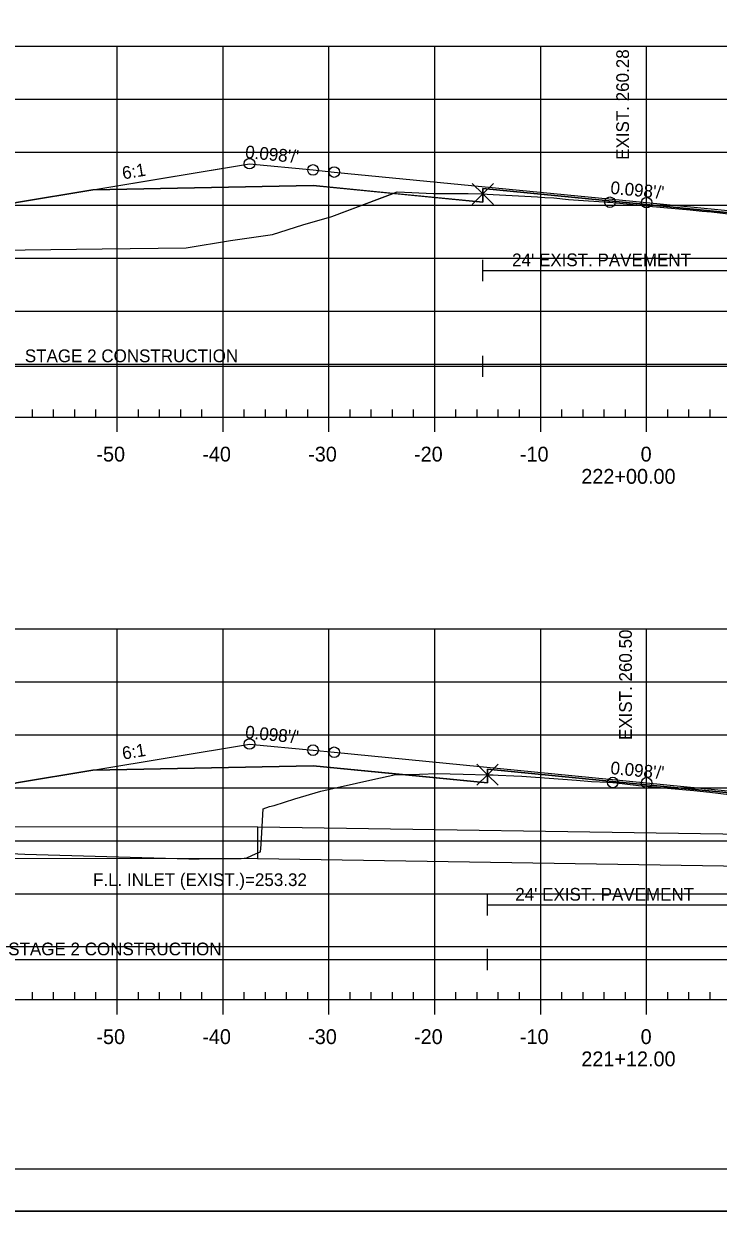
# Model space of a CAD drawing. Extents: x 1365647 to 1367999, y 387113 to 400173.
# Drawn here: x 1365835.3 to 1365900.9, y 391426.2 to 391538.3 of the extents above; entities that cross this region are included whole.
import ezdxf

# ---------------------------------------------------------------- set-up
doc = ezdxf.new("R2010")
doc.units = 0
for name, color, linetype in [('R_Alt Surface', 7, 'Continuous'), ('R_Axis', 7, 'Continuous'), ('R_Axis Annot', 7, 'Continuous'), ('R_Border', 7, 'Continuous'), ('R_Border Notes', 7, 'Continuous'), ('R_Contours', 7, 'Continuous'), ('R_Exist Surface', 7, 'Continuous'), ('R_Fin Surface', 7, 'Continuous'), ('R_Fin Surface Annot', 7, 'Continuous'), ('R_Grid', 7, 'Continuous'), ('R_No Plot', 7, 'Continuous'), ('R_Water', 7, 'Continuous'), ('R_Xsect Elev', 7, 'Continuous')]:
    doc.layers.add(name, color=color, linetype=linetype)

msp = doc.modelspace()

# ---------------------------------------------------------------- linework, layer by layer
at = {"layer": 'R_Alt Surface'}
for points in [[(1365841.78, 391522.59), (1365862.59, 391523), (1365878.63, 391521.43), (1365878.63, 391522.72), (1365894.09, 391521.21), (1365902.63, 391520.37), (1365902.63, 391519.08), (1365925.59, 391516.83), (1365953.01, 391514.13)], [(1365841.78, 391467.81), (1365862.59, 391468.22), (1365879.07, 391466.61), (1365879.07, 391467.9), (1365894.09, 391466.43), (1365902.93, 391465.56), (1365902.93, 391464.27), (1365931.38, 391461.48), (1365953.59, 391461.48)]]:
    msp.add_lwpolyline(points, dxfattribs=at)
at = {"layer": 'R_Axis'}
for p, q in [((1365836.09, 391501.14), (1365836.09, 391501.84)), ((1365838.09, 391501.14), (1365838.09, 391501.84)), ((1365840.09, 391501.14), (1365840.09, 391501.84)), ((1365842.09, 391501.14), (1365842.09, 391501.84)), ((1365846.09, 391501.14), (1365846.09, 391501.84)), ((1365848.09, 391501.14), (1365848.09, 391501.84)), ((1365850.09, 391501.14), (1365850.09, 391501.84)), ((1365852.09, 391501.14), (1365852.09, 391501.84)), ((1365856.09, 391501.14), (1365856.09, 391501.84)), ((1365858.09, 391501.14), (1365858.09, 391501.84)), ((1365860.09, 391501.14), (1365860.09, 391501.84)), ((1365862.09, 391501.14), (1365862.09, 391501.84)), ((1365866.09, 391501.14), (1365866.09, 391501.84)), ((1365868.09, 391501.14), (1365868.09, 391501.84)), ((1365870.09, 391501.14), (1365870.09, 391501.84)), ((1365872.09, 391501.14), (1365872.09, 391501.84)), ((1365876.09, 391501.14), (1365876.09, 391501.84)), ((1365878.09, 391501.14), (1365878.09, 391501.84)), ((1365880.09, 391501.14), (1365880.09, 391501.84)), ((1365882.09, 391501.14), (1365882.09, 391501.84)), ((1365886.09, 391501.14), (1365886.09, 391501.84)), ((1365888.09, 391501.14), (1365888.09, 391501.84)), ((1365890.09, 391501.14), (1365890.09, 391501.84)), ((1365892.09, 391501.14), (1365892.09, 391501.84)), ((1365896.09, 391501.14), (1365896.09, 391501.84)), ((1365898.09, 391501.14), (1365898.09, 391501.84)), ((1365900.09, 391501.14), (1365900.09, 391501.84)), ((1365749.09, 391501.14), (1366039.09, 391501.14)), ((1365844.09, 391499.74), (1365844.09, 391501.14)), ((1365854.09, 391499.74), (1365854.09, 391501.14)), ((1365864.09, 391499.74), (1365864.09, 391501.14)), ((1365874.09, 391499.74), (1365874.09, 391501.14)), ((1365884.09, 391499.74), (1365884.09, 391501.14)), ((1365894.09, 391499.74), (1365894.09, 391501.14)), ((1365836.09, 391446.14), (1365836.09, 391446.84)), ((1365838.09, 391446.14), (1365838.09, 391446.84)), ((1365840.09, 391446.14), (1365840.09, 391446.84)), ((1365842.09, 391446.14), (1365842.09, 391446.84)), ((1365846.09, 391446.14), (1365846.09, 391446.84)), ((1365848.09, 391446.14), (1365848.09, 391446.84)), ((1365850.09, 391446.14), (1365850.09, 391446.84)), ((1365852.09, 391446.14), (1365852.09, 391446.84)), ((1365856.09, 391446.14), (1365856.09, 391446.84)), ((1365858.09, 391446.14), (1365858.09, 391446.84)), ((1365860.09, 391446.14), (1365860.09, 391446.84)), ((1365862.09, 391446.14), (1365862.09, 391446.84)), ((1365866.09, 391446.14), (1365866.09, 391446.84)), ((1365868.09, 391446.14), (1365868.09, 391446.84)), ((1365870.09, 391446.14), (1365870.09, 391446.84)), ((1365872.09, 391446.14), (1365872.09, 391446.84)), ((1365876.09, 391446.14), (1365876.09, 391446.84)), ((1365878.09, 391446.14), (1365878.09, 391446.84)), ((1365880.09, 391446.14), (1365880.09, 391446.84)), ((1365882.09, 391446.14), (1365882.09, 391446.84)), ((1365886.09, 391446.14), (1365886.09, 391446.84)), ((1365888.09, 391446.14), (1365888.09, 391446.84)), ((1365890.09, 391446.14), (1365890.09, 391446.84)), ((1365892.09, 391446.14), (1365892.09, 391446.84)), ((1365896.09, 391446.14), (1365896.09, 391446.84)), ((1365898.09, 391446.14), (1365898.09, 391446.84)), ((1365900.09, 391446.14), (1365900.09, 391446.84)), ((1365749.09, 391446.14), (1366039.09, 391446.14)), ((1365844.09, 391444.74), (1365844.09, 391446.14)), ((1365854.09, 391444.74), (1365854.09, 391446.14)), ((1365864.09, 391444.74), (1365864.09, 391446.14)), ((1365874.09, 391444.74), (1365874.09, 391446.14)), ((1365884.09, 391444.74), (1365884.09, 391446.14)), ((1365894.09, 391444.74), (1365894.09, 391446.14))]:
    msp.add_line(p, q, dxfattribs=at)
at = {"layer": 'R_Border'}
msp.add_line((1366052.27, 391430.14), (1365736.09, 391430.14), dxfattribs=at)
at = {"layer": 'R_Contours'}
for points in [[(1365820.75, 391516.78), (1365821.43, 391516.76), (1365823.19, 391516.78), (1365835.39, 391516.94), (1365842.67, 391517.02), (1365850.62, 391517.12), (1365854.79, 391517.8), (1365858.77, 391518.38), (1365861.62, 391519.28), (1365864.38, 391520.08), (1365870.16, 391522.26), (1365862.59, 391523), (1365841.78, 391522.59), (1365834.59, 391521.39)], [(1365878.63, 391522.2), (1365879.05, 391522.18), (1365879.6, 391522.16), (1365882.58, 391521.99), (1365883.79, 391521.93), (1365884.47, 391521.88), (1365885.34, 391521.84), (1365886.71, 391521.69), (1365888.6, 391521.55), (1365890.09, 391521.47), (1365890.4, 391521.44), (1365890.63, 391521.42), (1365891.23, 391521.36), (1365892.54, 391521.23), (1365894.29, 391521.06), (1365895.72, 391520.92), (1365898.22, 391520.69), (1365899.34, 391520.59), (1365900.22, 391520.51), (1365901.54, 391520.37), (1365902.63, 391520.23), (1365902.63, 391520.37), (1365894.09, 391521.21), (1365878.63, 391522.72)], [(1365870.16, 391522.26), (1365870.54, 391522.41), (1365870.54, 391522.41), (1365873.96, 391522.26), (1365877.25, 391522.24), (1365878.63, 391522.2), (1365878.63, 391521.43)], [(1365815.42, 391460.22), (1365828.32, 391460.15), (1365829.19, 391460.14), (1365829.36, 391460.14), (1365835.38, 391459.87), (1365850.85, 391459.44), (1365851.82, 391459.43), (1365855.81, 391459.47), (1365856.35, 391459.52), (1365857.21, 391459.92), (1365857.63, 391460.08), (1365857.7, 391460.78), (1365857.88, 391464.15), (1365858.48, 391464.36), (1365858.92, 391464.46), (1365860.86, 391465.09), (1365863.32, 391465.83), (1365868.23, 391466.92), (1365870.4, 391467.38), (1365871.03, 391467.4), (1365862.59, 391468.22), (1365841.78, 391467.81), (1365834.59, 391466.61)], [(1365879.07, 391467.37), (1365879.61, 391467.36), (1365880.06, 391467.33), (1365881.54, 391467.25), (1365882.32, 391467.22), (1365887.48, 391466.86), (1365888.9, 391466.74), (1365890.44, 391466.66), (1365890.9, 391466.64), (1365890.97, 391466.63), (1365891, 391466.63), (1365893.34, 391466.35), (1365895.06, 391466.19), (1365896.08, 391466.11), (1365898.57, 391465.87), (1365900.07, 391465.71), (1365902.93, 391465.39), (1365902.93, 391465.56), (1365894.09, 391466.43), (1365879.07, 391467.9)], [(1365871.03, 391467.4), (1365871.25, 391467.4), (1365872.65, 391467.43), (1365874.32, 391467.5), (1365876.77, 391467.43), (1365879.07, 391467.37), (1365879.07, 391466.61)]]:
    msp.add_lwpolyline(points, close=True, dxfattribs=at)
at = {"layer": 'R_Exist Surface'}
for points in [[(1365823.19, 391516.78), (1365835.39, 391516.94), (1365842.67, 391517.02), (1365850.62, 391517.12), (1365854.79, 391517.8), (1365858.77, 391518.38), (1365861.62, 391519.28), (1365864.38, 391520.08), (1365870.54, 391522.41), (1365870.54, 391522.41), (1365870.54, 391522.41), (1365873.96, 391522.26), (1365877.25, 391522.24), (1365878.63, 391522.2), (1365879.05, 391522.18), (1365879.6, 391522.16), (1365882.58, 391521.99), (1365883.79, 391521.93), (1365884.47, 391521.88), (1365885.34, 391521.84), (1365886.71, 391521.69), (1365888.6, 391521.55), (1365890.09, 391521.47), (1365890.4, 391521.44), (1365890.63, 391521.42), (1365891.23, 391521.36), (1365892.54, 391521.23), (1365894.29, 391521.06), (1365895.72, 391520.92), (1365898.22, 391520.69), (1365899.34, 391520.59), (1365900.22, 391520.51), (1365901.54, 391520.37)], [(1365829.36, 391460.14), (1365835.38, 391459.87), (1365850.85, 391459.44), (1365851.82, 391459.43), (1365855.81, 391459.47), (1365856.35, 391459.52), (1365857.21, 391459.92), (1365857.63, 391460.08), (1365857.7, 391460.78), (1365857.88, 391464.15), (1365858.48, 391464.36), (1365858.92, 391464.46), (1365860.86, 391465.09), (1365863.32, 391465.83), (1365868.23, 391466.92), (1365870.4, 391467.38), (1365871.25, 391467.4), (1365872.65, 391467.43), (1365874.32, 391467.5), (1365876.77, 391467.43), (1365879.07, 391467.37), (1365879.61, 391467.36), (1365880.06, 391467.33), (1365881.54, 391467.25), (1365882.32, 391467.22), (1365887.48, 391466.86), (1365888.9, 391466.74), (1365890.44, 391466.66), (1365890.9, 391466.64), (1365890.97, 391466.63), (1365891, 391466.63), (1365893.34, 391466.35), (1365895.06, 391466.19), (1365896.08, 391466.11), (1365898.57, 391465.87), (1365900.07, 391465.71), (1365902.93, 391465.39)]]:
    msp.add_lwpolyline(points, dxfattribs=at)
at = {"layer": 'R_Fin Surface'}
for points in [[(1365813.65, 391516.94), (1365817.45, 391515.67), (1365834.59, 391521.39), (1365841.78, 391522.59), (1365856.59, 391525.06), (1365862.59, 391524.47), (1365864.59, 391524.27), (1365894.09, 391521.38), (1365923.59, 391518.49), (1365925.59, 391518.29), (1365931.59, 391517.71), (1365953.01, 391514.13), (1365953.59, 391514.04), (1365954.77, 391513.65), (1365960.25, 391515.47)], [(1365820.75, 391516.78), (1365834.59, 391521.39), (1365847.47, 391523.54), (1365856.59, 391525.06), (1365862.59, 391524.47), (1365864.59, 391524.27), (1365894.09, 391521.38), (1365923.59, 391518.49), (1365925.59, 391518.29), (1365931.59, 391517.71)], [(1365856.59, 391525.06), (1365862.59, 391524.47), (1365864.59, 391524.27), (1365894.09, 391521.38), (1365923.59, 391518.49), (1365925.59, 391518.29), (1365931.59, 391517.71)], [(1365810.98, 391460.24), (1365813.23, 391459.49), (1365834.59, 391466.61), (1365841.78, 391467.81), (1365856.59, 391470.27), (1365862.59, 391469.69), (1365864.59, 391469.49), (1365894.09, 391466.6), (1365923.59, 391463.71), (1365925.59, 391463.51), (1365931.59, 391462.92), (1365953.59, 391461.48), (1365962.6, 391458.48), (1365964.68, 391459.17)], [(1365856.59, 391470.27), (1365862.59, 391469.69), (1365864.59, 391469.49), (1365894.09, 391466.6), (1365923.59, 391463.71), (1365925.59, 391463.51), (1365931.59, 391462.92)]]:
    msp.add_lwpolyline(points, dxfattribs=at)
at = {"layer": 'R_Grid'}
for p, q in [((1365749.09, 391536.14), (1366039.09, 391536.14)), ((1365844.09, 391501.14), (1365844.09, 391536.14)), ((1365854.09, 391501.14), (1365854.09, 391536.14)), ((1365864.09, 391501.14), (1365864.09, 391536.14)), ((1365874.09, 391501.14), (1365874.09, 391536.14)), ((1365884.09, 391501.14), (1365884.09, 391536.14)), ((1365894.09, 391501.14), (1365894.09, 391536.14)), ((1365749.09, 391531.14), (1366039.09, 391531.14)), ((1365749.09, 391526.14), (1366039.09, 391526.14)), ((1365749.09, 391521.14), (1366039.09, 391521.14)), ((1365749.09, 391516.14), (1366039.09, 391516.14)), ((1365749.09, 391511.14), (1366039.09, 391511.14)), ((1365749.09, 391506.14), (1366039.09, 391506.14)), ((1365749.09, 391501.14), (1366039.09, 391501.14)), ((1365749.09, 391481.14), (1366039.09, 391481.14)), ((1365844.09, 391446.14), (1365844.09, 391481.14)), ((1365854.09, 391446.14), (1365854.09, 391481.14)), ((1365864.09, 391446.14), (1365864.09, 391481.14)), ((1365874.09, 391446.14), (1365874.09, 391481.14)), ((1365884.09, 391446.14), (1365884.09, 391481.14)), ((1365894.09, 391446.14), (1365894.09, 391481.14)), ((1365749.09, 391476.14), (1366039.09, 391476.14)), ((1365749.09, 391471.14), (1366039.09, 391471.14)), ((1365749.09, 391466.14), (1366039.09, 391466.14)), ((1365749.09, 391461.14), (1365919.54, 391461.14)), ((1365749.09, 391461.14), (1366039.09, 391461.14)), ((1365749.09, 391456.14), (1366039.09, 391456.14)), ((1365749.09, 391451.14), (1366039.09, 391451.14)), ((1365749.09, 391446.14), (1366039.09, 391446.14))]:
    msp.add_line(p, q, dxfattribs=at)
at = {"layer": 'R_No Plot'}
msp.add_line((1365723.69, 391426.16), (1366057.03, 391426.16), dxfattribs=at)
msp.add_lwpolyline([(1365723.69, 391639.49), (1366057.03, 391639.49), (1366057.03, 391426.16), (1365723.69, 391426.16)], close=True, dxfattribs=at)
for points in [[(1365878.63, 391522.2), (1365877.63, 391523.2), (1365878.63, 391522.2), (1365877.63, 391521.2), (1365878.63, 391522.2), (1365879.63, 391521.2), (1365878.63, 391522.2), (1365879.63, 391523.2)], [(1365879.07, 391467.37), (1365878.07, 391468.37), (1365879.07, 391467.37), (1365878.07, 391466.37), (1365879.07, 391467.37), (1365880.07, 391466.37), (1365879.07, 391467.37), (1365880.07, 391468.37)]]:
    msp.add_lwpolyline(points, dxfattribs=at)
for centre in [(1365856.59, 391525.06), (1365856.59, 391525.06), (1365856.59, 391525.06), (1365856.59, 391525.06), (1365856.59, 391525.06), (1365862.59, 391524.47), (1365862.59, 391524.47), (1365862.59, 391524.47), (1365862.59, 391524.47), (1365862.59, 391524.47), (1365864.59, 391524.27), (1365864.59, 391524.27), (1365864.59, 391524.27), (1365864.59, 391524.27), (1365864.59, 391524.27), (1365890.63, 391521.42), (1365894.09, 391521.38), (1365894.09, 391521.38), (1365894.09, 391521.38), (1365894.09, 391521.38), (1365894.09, 391521.38), (1365856.59, 391470.27), (1365856.59, 391470.27), (1365856.59, 391470.27), (1365856.59, 391470.27), (1365856.59, 391470.27), (1365862.59, 391469.69), (1365862.59, 391469.69), (1365862.59, 391469.69), (1365862.59, 391469.69), (1365862.59, 391469.69), (1365864.59, 391469.49), (1365864.59, 391469.49), (1365864.59, 391469.49), (1365864.59, 391469.49), (1365864.59, 391469.49), (1365890.9, 391466.64), (1365894.09, 391466.6), (1365894.09, 391466.6), (1365894.09, 391466.6), (1365894.09, 391466.6), (1365894.09, 391466.6)]:
    msp.add_circle(centre, 0.5, dxfattribs=at)
at = {"layer": 'R_Water'}
for p, q in [((1365878.63, 391513.98), (1365878.63, 391515.98)), ((1365878.63, 391514.98), (1365902.63, 391514.98)), ((1365878.63, 391504.93), (1365878.63, 391506.93)), ((1365813.65, 391505.93), (1365878.63, 391505.93)), ((1365878.63, 391505.93), (1365960.25, 391505.93)), ((1365822.22, 391462.48), (1365857.39, 391462.46)), ((1365857.34, 391462.46), (1365857.34, 391459.46)), ((1365857.39, 391462.46), (1365919.54, 391461.49)), ((1365813.23, 391459.49), (1365857.39, 391459.46)), ((1365857.34, 391459.46), (1365919.55, 391458.49)), ((1365879.07, 391454.08), (1365879.07, 391456.08)), ((1365879.07, 391455.08), (1365902.93, 391455.08)), ((1365879.07, 391448.93), (1365879.07, 391450.93)), ((1365810.54, 391449.93), (1365879.07, 391449.93)), ((1365879.07, 391449.93), (1365964.68, 391449.93))]:
    msp.add_line(p, q, dxfattribs=at)

# ---------------------------------------------------------------- texts
at = {"layer": 'R_Axis Annot'}
for s, p in [('-50', (1365842.13, 391496.94)), ('-40', (1365852.13, 391496.94)), ('-30', (1365862.13, 391496.94)), ('-20', (1365872.13, 391496.94)), ('-10', (1365882.13, 391496.94)), ('0', (1365893.53, 391496.94)), ('222+00.00', (1365887.93, 391494.84)), ('-50', (1365842.13, 391441.94)), ('-40', (1365852.13, 391441.94)), ('-30', (1365862.13, 391441.94)), ('-20', (1365872.13, 391441.94)), ('-10', (1365882.13, 391441.94)), ('0', (1365893.53, 391441.94)), ('221+12.00', (1365887.93, 391439.84))]:
    msp.add_text(s, height=1.4, dxfattribs=at).set_placement(p)
at = {"layer": 'R_Border Notes'}
msp.add_text('F.L. INLET (EXIST.)=253.32', height=1.2, dxfattribs=at).set_placement((1365841.81, 391456.86))
at = {"layer": 'R_Fin Surface Annot'}
for s, rotation, p in [("0.098'/'", 354.4029, (1365856.14, 391525.6)), ('6:1', 9.4623, (1365844.66, 391523.57)), ("0.098'/'", 354.4029, (1365890.64, 391522.22)), ("0.098'/'", 354.4029, (1365856.14, 391470.82)), ('6:1', 9.4623, (1365844.66, 391468.79)), ("0.098'/'", 354.4029, (1365890.64, 391467.44))]:
    msp.add_text(s, height=1.2, rotation=rotation, dxfattribs=at).set_placement(p)
at = {"layer": 'R_Water'}
for s, p in [("24' EXIST. PAVEMENT", (1365881.39, 391515.38)), ('STAGE 2 CONSTRUCTION', (1365835.37, 391506.32)), ("24' EXIST. PAVEMENT", (1365881.69, 391455.48)), ('STAGE 2 CONSTRUCTION', (1365833.8, 391450.32))]:
    msp.add_text(s, height=1.2, dxfattribs=at).set_placement(p)
at = {"layer": 'R_Xsect Elev'}
for s, p in [('EXIST. 260.28', (1365892.43, 391525.42)), ('EXIST. 260.50', (1365892.7, 391470.64))]:
    msp.add_text(s, height=1.2, rotation=90, dxfattribs=at).set_placement(p)

doc.saveas('drawing.dxf')
